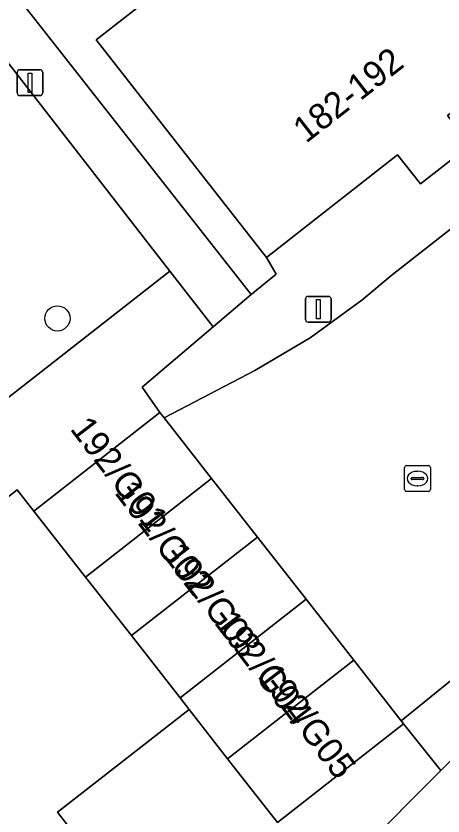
# Model space of a CAD drawing. Extents: x 159217 to 160349, y 381246 to 382172.
# Drawn here: x 159776.51 to 159793.07, y 381745.8 to 381776.83 of the extents above; entities that cross this region are included whole.
import ezdxf

# ---------------------------------------------------------------- set-up
doc = ezdxf.new("R2010")
doc.units = 0
for name, color, linetype in [('IMGEO_Boom', 7, 'Continuous'), ('IMGEO_Groenvoorziening', 7, 'Continuous'), ('IMGEO_Kolk', 7, 'Continuous'), ('IMGEO_Lichtmast', 7, 'Continuous'), ('IMGEO_Pand', 7, 'Continuous'), ('IMGEO_Pand_nummerreeks', 7, 'Continuous'), ('IMGEO_Rijbaan_lokaal_open', 7, 'Continuous'), ('IMGEO_Voetpad_open', 7, 'Continuous')]:
    doc.layers.add(name, color=color, linetype=linetype)

msp = doc.modelspace()

# ---------------------------------------------------------------- linework, layer by layer
at = {"layer": 'IMGEO_Boom'}
msp.add_circle((159778.115, 381765.1), 0.489, dxfattribs=at)
at = {"layer": 'IMGEO_Groenvoorziening'}
for points in [[(159776.812, 381777.256), (159785.627, 381766.031), (159786.6, 381766.817), (159786.23, 381767.468), (159779.62, 381775.901), (159784.528, 381779.748), (159782.747, 381782.021)], [(159770.053, 381757.228), (159782.474, 381766.931), (159771.217, 381781.437), (159766.379, 381776.207)], [(159770.053, 381757.228), (159774.065, 381756.497), (159776.56, 381758.449), (159777.204, 381757.626), (159782.092, 381761.449), (159781.398, 381762.428), (159784.152, 381764.768), (159782.474, 381766.931)]]:
    msp.add_lwpolyline(points, close=True, dxfattribs=at)
at = {"layer": 'IMGEO_Kolk'}
for p, q in [((159791.654, 381759.388), (159792.506, 381759.388)), ((159791.579, 381758.462), (159791.579, 381759.314)), ((159792.067, 381759.168), (159792.092, 381759.168)), ((159792.58, 381759.314), (159792.58, 381758.462)), ((159791.838, 381758.882), (159791.838, 381758.894)), ((159792.276, 381758.845), (159791.878, 381758.845)), ((159791.881, 381758.931), (159792.279, 381758.931)), ((159792.322, 381758.894), (159792.322, 381758.882)), ((159792.506, 381758.388), (159791.654, 381758.388)), ((159792.09, 381758.608), (159792.065, 381758.608))]:
    msp.add_line(p, q, dxfattribs=at)
for points in [[(159791.654, 381759.388), (159792.506, 381759.388)], [(159791.579, 381758.462), (159791.579, 381759.314)], [(159792.58, 381759.314), (159792.58, 381758.462)], [(159792.506, 381758.388), (159791.654, 381758.388)]]:
    msp.add_lwpolyline(points, dxfattribs=at)
for centre, radius, start, end in [((159791.656, 381759.312), 0.0765, 91.552, 178.448), ((159791.656, 381759.312), 0.0765, 91.552, 178.448), ((159792.504, 381759.312), 0.0765, 1.552, 88.448), ((159792.504, 381759.312), 0.0765, 1.552, 88.448), ((159791.878, 381758.891), 0.0403, 85.8775, 175.7526), ((159791.875, 381758.881), 0.0366, 178.938, 274.7102), ((159792.279, 381758.888), 0.043, 264.8664, 352.4533), ((159792.283, 381758.893), 0.0386, 1.7309, 96.639), ((159791.656, 381758.464), 0.0765, 181.552, 268.448), ((159791.656, 381758.464), 0.0765, 181.552, 268.448), ((159792.504, 381758.464), 0.0765, 271.552, 358.448), ((159792.504, 381758.464), 0.0765, 271.552, 358.448)]:
    msp.add_arc(centre, radius, start, end, dxfattribs=at)
for centre, major_axis, ratio, start_param, end_param in [((159792.066, 381758.888), (-0.387, 0.002), 0.722429, 4.712389, 7.853982), ((159792.091, 381758.888), (-0.39, 0.002), 0.717154, 1.570796, 4.712389)]:
    msp.add_ellipse(centre, major_axis=major_axis, ratio=ratio, start_param=start_param, end_param=end_param, dxfattribs=at)
at = {"layer": 'IMGEO_Lichtmast'}
for p, q in [((159776.557, 381773.844), (159776.557, 381774.644)), ((159776.557, 381774.644), (159776.557, 381773.844)), ((159776.657, 381774.744), (159777.447, 381774.744)), ((159777.447, 381774.744), (159776.657, 381774.744)), ((159777.547, 381774.644), (159777.547, 381773.844)), ((159777.547, 381773.844), (159777.547, 381774.644)), ((159777.447, 381773.744), (159776.657, 381773.744)), ((159776.657, 381773.744), (159777.447, 381773.744)), ((159787.738, 381765.055), (159787.738, 381765.855)), ((159787.738, 381765.855), (159787.738, 381765.055)), ((159787.838, 381765.955), (159788.628, 381765.955)), ((159788.628, 381765.955), (159787.838, 381765.955)), ((159788.728, 381765.855), (159788.728, 381765.055)), ((159788.728, 381765.055), (159788.728, 381765.855)), ((159788.628, 381764.955), (159787.838, 381764.955)), ((159787.838, 381764.955), (159788.628, 381764.955))]:
    msp.add_line(p, q, dxfattribs=at)
for points in [[(159776.977, 381774.619), (159777.127, 381774.619), (159777.127, 381773.869), (159776.977, 381773.869), (159776.977, 381774.619)], [(159788.158, 381765.83), (159788.308, 381765.83), (159788.308, 381765.08), (159788.158, 381765.08), (159788.158, 381765.83)]]:
    msp.add_lwpolyline(points, dxfattribs=at)
for centre, start, end in [((159776.657, 381774.644), 90, 180), ((159776.657, 381774.644), 90, 180), ((159777.447, 381774.644), 0, 90), ((159777.447, 381774.644), 360, 90), ((159776.657, 381773.844), 180, 270), ((159776.657, 381773.844), 180, 270), ((159777.447, 381773.844), 270, 0), ((159777.447, 381773.844), 270, 0), ((159787.838, 381765.855), 90, 180), ((159787.838, 381765.855), 90, 180), ((159788.628, 381765.855), 0, 90), ((159788.628, 381765.855), 360, 90), ((159787.838, 381765.055), 180, 270), ((159787.838, 381765.055), 180, 270), ((159788.628, 381765.055), 270, 0), ((159788.628, 381765.055), 270, 0)]:
    msp.add_arc(centre, 0.1, start, end, dxfattribs=at)
at = {"layer": 'IMGEO_Pand'}
for points in [[(159791.568, 381785.266), (159784.528, 381779.748), (159779.62, 381775.901), (159786.23, 381767.468), (159791.311, 381771.451), (159792.197, 381770.319), (159794.133, 381771.836), (159793.247, 381772.968), (159798.178, 381776.833)], [(159777.204, 381757.626), (159779.206, 381755.068), (159784.093, 381758.89), (159782.256, 381761.24), (159782.092, 381761.449)], [(159784.093, 381758.89), (159779.206, 381755.068), (159780.983, 381752.796), (159785.87, 381756.619)], [(159782.873, 381750.382), (159780.983, 381752.796), (159779.206, 381755.068), (159777.204, 381757.626), (159776.56, 381758.449), (159774.065, 381756.497), (159765.753, 381750), (159764.59, 381749.091), (159771.247, 381740.574), (159776.173, 381744.421), (159777.004, 381743.357), (159778.951, 381744.877), (159778.12, 381745.941), (159783.227, 381749.929)], [(159787.759, 381754.203), (159785.87, 381756.619), (159780.983, 381752.796), (159782.873, 381750.382)], [(159787.759, 381754.203), (159782.873, 381750.382), (159783.227, 381749.929), (159784.718, 381748.019), (159789.606, 381751.842)], [(159789.606, 381751.842), (159784.718, 381748.019), (159786.647, 381745.548), (159791.537, 381749.373), (159791.444, 381749.492)], [(159805.302, 381738.901), (159794.426, 381749.008), (159792.986, 381747.564), (159792.965, 381747.543), (159786.788, 381741.347), (159791.553, 381736.947), (159790.638, 381735.955), (159792.459, 381734.272), (159793.375, 381735.264), (159797.974, 381731.016)]]:
    msp.add_lwpolyline(points, close=True, dxfattribs=at)
at = {"layer": 'IMGEO_Rijbaan_lokaal_open'}
msp.add_lwpolyline([(159825.925, 381794.084), (159791.101, 381766.789), (159789.927, 381765.805), (159787.913, 381764.35), (159785.776, 381763.081), (159782.256, 381761.24), (159784.093, 381758.89), (159785.87, 381756.619), (159787.759, 381754.203), (159789.606, 381751.842), (159791.444, 381749.492), (159792.072, 381750), (159798.443, 381755.151)], dxfattribs=at)
at = {"layer": 'IMGEO_Voetpad_open'}
for points in [[(159814.891, 381789.932), (159809.975, 381786.08), (159805.06, 381782.228), (159805.949, 381781.093), (159803.997, 381779.564), (159803.109, 381780.698), (159798.178, 381776.833), (159793.247, 381772.968), (159794.133, 381771.836), (159792.197, 381770.319), (159791.311, 381771.451), (159786.23, 381767.468), (159786.6, 381766.817), (159785.627, 381766.031), (159784.152, 381764.768), (159781.398, 381762.428), (159782.092, 381761.449), (159782.256, 381761.24), (159785.776, 381763.081), (159787.913, 381764.35), (159789.927, 381765.805), (159791.101, 381766.789), (159825.925, 381794.084)], [(159786.788, 381741.347), (159792.965, 381747.543), (159792.986, 381747.564), (159791.537, 381749.373), (159786.647, 381745.548), (159784.718, 381748.019), (159783.227, 381749.929), (159778.12, 381745.941), (159778.951, 381744.877)]]:
    msp.add_lwpolyline(points, dxfattribs=at)
for points in [[(159776.812, 381777.256), (159772.472, 381782.782), (159771.217, 381781.437), (159782.474, 381766.931), (159784.152, 381764.768), (159785.627, 381766.031)], [(159802.073, 381755.288), (159801.811, 381755.429), (159801.538, 381755.547), (159801.256, 381755.639), (159800.966, 381755.706), (159800.671, 381755.747), (159800.374, 381755.761), (159800.077, 381755.749), (159799.783, 381755.71), (159799.492, 381755.645), (159799.209, 381755.555), (159798.935, 381755.439), (159798.673, 381755.3), (159798.443, 381755.151), (159792.072, 381750), (159791.444, 381749.492), (159791.537, 381749.373), (159792.986, 381747.564), (159794.426, 381749.008), (159795.639, 381750)]]:
    msp.add_lwpolyline(points, close=True, dxfattribs=at)

# ---------------------------------------------------------------- texts
at = {"layer": 'IMGEO_Pand_nummerreeks'}
for s, rotation, p in [('182-192', 38.0898, (159787.759, 381771.868)), ('192/G01', 307.467, (159778.575, 381760.81)), ('192/G02', 307.467, (159780.299, 381758.336)), ('192/G03', 307.467, (159782.175, 381755.918)), ('192/G04', 307.467, (159784.164, 381753.293)), ('192/G05', 307.467, (159785.848, 381751.22))]:
    msp.add_text(s, height=1, rotation=rotation, dxfattribs=at).set_placement(p)

doc.saveas('drawing.dxf')
